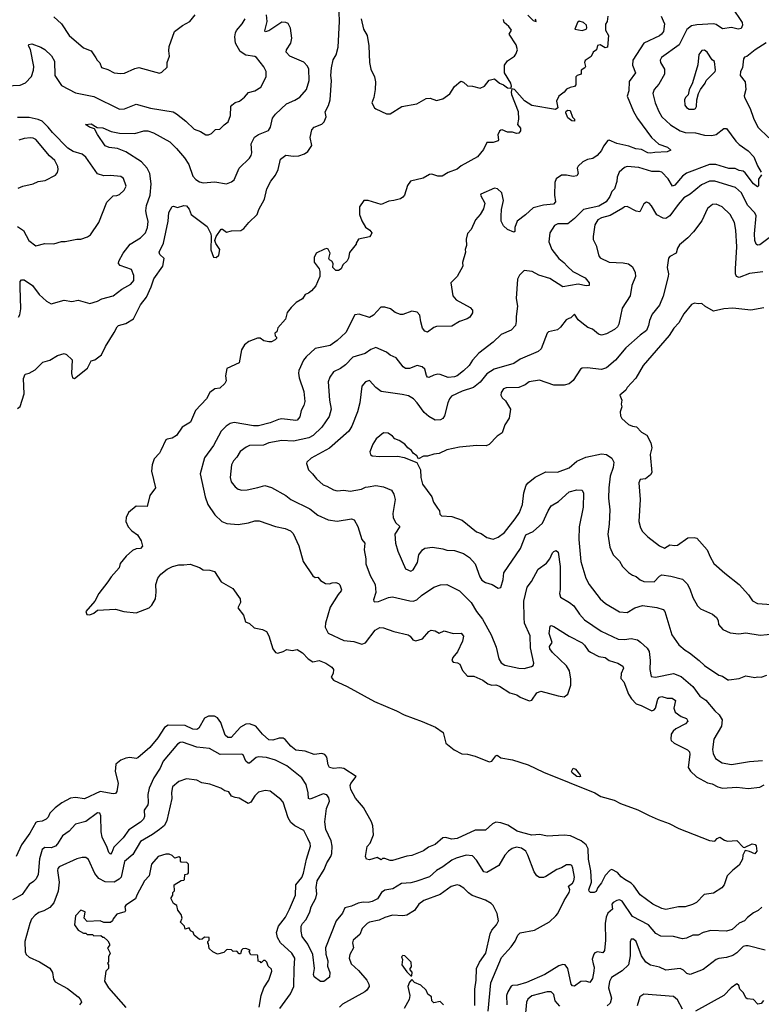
# Model space of a CAD drawing. Extents: x 1678431 to 1860718, y 384618 to 522882.
# Tile 406 of 473: x 1806421 to 1812176, y 457208 to 464848. Entities that reach past the tile are written whole.
import ezdxf

# ---------------------------------------------------------------- set-up
doc = ezdxf.new("R2010")
doc.units = 0

msp = doc.modelspace()

# ---------------------------------------------------------------- linework, layer by layer
at = {"layer": '0CON10XD'}
for points in [[(1806405, 461832.2), (1806425, 461846), (1806454.5, 461945), (1806450.5, 462065), (1806463.1, 462096.9), (1806495, 462105.7), (1806540, 462130), (1806600, 462190), (1806655, 462206), (1806715, 462242), (1806765, 462258.8), (1806785, 462251.2), (1806827.7, 462207.7), (1806821.7, 462101.7), (1806829.5, 462069.5), (1806845, 462063.8), (1806946.7, 462145), (1806975, 462201.2), (1807005, 462209.2), (1807055, 462247.5), (1807087.6, 462312.4), (1807155, 462420), (1807177.1, 462465), (1807188, 462475), (1807245, 462490), (1807305, 462526), (1807357.3, 462635), (1807404, 462695), (1807441.4, 462775), (1807461.7, 462838.3), (1807532.2, 462935), (1807542.9, 462995), (1807508, 463025), (1807504.3, 463045), (1807536.2, 463115), (1807573.3, 463285), (1807577.6, 463352.4), (1807602.9, 463397.1), (1807615, 463400), (1807645, 463390), (1807695, 463406.7), (1807715, 463402.5), (1807735, 463377.5), (1807752.5, 463335), (1807875, 463244.2), (1807902.9, 463185), (1807906, 463165), (1807903, 463063), (1807925.8, 463005.8), (1807945, 463001.4), (1807965, 463021.2), (1807974.3, 463065), (1807941.7, 463111.7), (1807936, 463135), (1807945.7, 463164.3), (1807985, 463223.3), (1807995, 463223.3), (1808025, 463200), (1808065, 463208.9), (1808136.9, 463213.1), (1808161.4, 463228.6), (1808199.2, 463275), (1808264, 463335), (1808277.1, 463375), (1808320, 463455), (1808339.2, 463535), (1808368.6, 463595), (1808405, 463642.5), (1808426.4, 463685), (1808445.6, 463765), (1808485, 463797.5), (1808545, 463790), (1808588, 463792), (1808631.7, 463808.3), (1808656, 463825), (1808687.1, 463872.9), (1808675.6, 463935), (1808687.6, 463992.4), (1808706.9, 464013.1), (1808765, 464037.1), (1808784.2, 464055), (1808799.2, 464095), (1808792.5, 464132.5), (1808817.6, 464182.4), (1808830.6, 464225), (1808839.4, 464375), (1808834.3, 464415), (1808841.8, 464475), (1808854.5, 464535.5), (1808876, 464575), (1808892.7, 464635), (1808903.8, 464835), (1808900, 464905)], [(1811947.8, 464945), (1812027.9, 464825), (1812030.8, 464805), (1812019.7, 464780.2), (1811995, 464773.4), (1811945, 464786.5), (1811875, 464777.2), (1811825, 464809.5), (1811805, 464815.5), (1811675, 464808.7), (1811635, 464799.1), (1811598.7, 464771.3), (1811538, 464652), (1811400.8, 464555), (1811391.4, 464535), (1811394.4, 464515), (1811424.4, 464465), (1811424.5, 464425), (1811381.3, 464348.7), (1811344.5, 464305), (1811334.5, 464275), (1811352.8, 464202.8), (1811380.3, 464135), (1811404.5, 464095), (1811472.4, 464032.4), (1811545, 463985.4), (1811585, 463971.5), (1811665, 463970.4), (1811735, 463951.4), (1811791.5, 463948.5), (1811825, 463958.2), (1811885, 464003.1), (1811905, 464002.5), (1811976.9, 463905), (1812005, 463878.5), (1812075, 463830.9), (1812118.1, 463785), (1812145.8, 463715), (1812175.8, 463665)], [(1806315, 464335.6), (1806425, 464340), (1806465, 464358.9), (1806513.6, 464406.4), (1806528.4, 464455), (1806530, 464485), (1806505.6, 464615.6), (1806490, 464645), (1806492.5, 464655), (1806515, 464660), (1806585, 464635.8), (1806616.4, 464616.4), (1806668.2, 464568.2), (1806690, 464525), (1806694.4, 464415), (1806746.6, 464336.6), (1806855, 464280.5), (1806995, 464251.5), (1807195, 464154.4), (1807235, 464155.7), (1807325, 464192.2), (1807435, 464160.9), (1807611.7, 464131.7), (1807638.3, 464118.3), (1807710.3, 464060.3), (1807775, 463998.8), (1807825, 463981.2), (1807865, 463953.8), (1807885, 463953.3), (1807910, 463965), (1807940, 463995), (1807975, 463997.5), (1808007.3, 464032.7), (1808038.8, 464055), (1808056.7, 464105), (1808060, 464175), (1808066.1, 464183.9), (1808092.5, 464205), (1808127.5, 464215), (1808165, 464246.7), (1808196, 464284), (1808245, 464296.2), (1808292.5, 464325), (1808333.3, 464405), (1808333.3, 464445), (1808315, 464483.3), (1808258.8, 464555), (1808245, 464562.5), (1808175, 464573.3), (1808131.5, 464601.5), (1808094.7, 464664.7), (1808090.4, 464715), (1808094.5, 464745), (1808104.5, 464765), (1808146.5, 464815), (1808170, 464855)], [(1810983.8, 464875), (1810978.8, 464835), (1810966.4, 464813.6), (1810966.2, 464766.2), (1810990, 464725), (1810983.3, 464635), (1810965, 464628.8), (1810925, 464653.3), (1810905, 464647.5), (1810897.5, 464615), (1810870, 464595), (1810855, 464562.5), (1810809.3, 464530.7), (1810803.3, 464515), (1810811.2, 464485), (1810805.9, 464474.1), (1810776.7, 464455), (1810778, 464425), (1810746, 464414), (1810736.7, 464405), (1810737, 464343), (1810725, 464330), (1810691.7, 464321.7), (1810665, 464308.8), (1810645.7, 464284.3), (1810605.7, 464254.3), (1810586, 464215), (1810597, 464163), (1810578, 464152), (1810395, 464182), (1810339.1, 464219.1), (1810261.1, 464305), (1810239.3, 464310.7), (1810234, 464286), (1810237.4, 464267.4), (1810288, 464135), (1810291.2, 464075), (1810283.3, 464035), (1810306.2, 464005), (1810306.2, 463985), (1810295, 463967.5), (1810275, 463963.8), (1810245, 463974), (1810205, 463976), (1810165, 463993.3), (1810155, 463990), (1810145, 463982.5), (1810132, 463955), (1810137.5, 463915), (1810133.3, 463906.7), (1810095, 463896.2), (1810045, 463896.2), (1810019.7, 463840.3), (1809972.5, 463785), (1809846.9, 463713.1), (1809815, 463688.5), (1809746.8, 463663.2), (1809698.8, 463635), (1809665, 463634.5), (1809619.5, 463650.5), (1809602.1, 463647.9), (1809552.2, 463617.8), (1809454.2, 463595), (1809429.3, 463560.7), (1809406, 463485), (1809395, 463470), (1809375, 463458.8), (1809325, 463443.8), (1809285, 463440.8), (1809225, 463413.3), (1809123.9, 463446.1), (1809092.5, 463445), (1809056.7, 463395), (1809058, 463335), (1809076.1, 463286.1), (1809105, 463237.5), (1809137.5, 463215), (1809152.5, 463195), (1809146.7, 463175), (1809135, 463163.3), (1809050, 463145), (1809032.5, 463115), (1809032.5, 463105), (1808979.3, 463040.7), (1808972.3, 462997.7), (1808962.3, 462977.7), (1808927.5, 462945), (1808915.9, 462914.1), (1808895, 462902.5), (1808875, 462902.5), (1808850, 462925), (1808852.5, 462955), (1808843.3, 462973.3), (1808824.1, 462984.1), (1808820, 462995), (1808830, 463035), (1808815, 463067.5), (1808805, 463073.3), (1808785, 463068), (1808720.8, 463035), (1808706.8, 463003.2), (1808706.8, 462966.8), (1808743.8, 462915), (1808750, 462895), (1808750.8, 462855), (1808732, 462815), (1808718.1, 462781.9), (1808686.2, 462745), (1808662.5, 462725), (1808635, 462716.7), (1808615, 462681.2), (1808567.6, 462652.4), (1808526.7, 462615), (1808496.7, 462575), (1808482.5, 462525), (1808423, 462457), (1808417.5, 462425), (1808400, 462415), (1808402.5, 462395), (1808412.5, 462385), (1808412.5, 462375), (1808403.3, 462365), (1808375, 462347.5), (1808355, 462347.5), (1808315, 462356.7), (1808287, 462377), (1808265, 462376.7), (1808200.3, 462349.7), (1808165, 462324), (1808142.9, 462285), (1808123.3, 462185), (1808029.3, 462140.7), (1808018.8, 462085), (1808023.3, 462045), (1808013.3, 462025), (1807975, 461987.5), (1807935, 461982.5), (1807896.7, 461955), (1807870, 461905), (1807785, 461815.8), (1807745.8, 461724.2), (1807681.9, 461685), (1807638.7, 461621.3), (1807605, 461600.6), (1807565, 461593.8), (1807555, 461586.7), (1807516, 461505), (1807505.6, 461484.4), (1807465, 461440), (1807449.2, 461395), (1807444.1, 461344.1), (1807476, 461215), (1807430, 461155), (1807410, 461070), (1807325, 461073.8), (1807265.8, 461024.2), (1807247.5, 460985), (1807245.8, 460955), (1807263.6, 460913.6), (1807291.4, 460881.4), (1807335, 460850), (1807362.5, 460805), (1807375, 460762.5), (1807357.5, 460745), (1807325, 460743.3), (1807295, 460728.8), (1807246.7, 460685), (1807201.4, 460628.6), (1807193.8, 460595), (1807130, 460525), (1807106, 460485), (1807035, 460396.7), (1807003.8, 460335), (1806933.3, 460255), (1806941.7, 460231.7), (1806965, 460230), (1806995, 460242.5), (1807025, 460266.7), (1807164.2, 460274.2), (1807230, 460255), (1807325, 460246.7), (1807425, 460283.8), (1807445.8, 460304.2), (1807473.8, 460355), (1807481.2, 460405), (1807476.2, 460465), (1807494, 460515), (1807516.2, 460545), (1807565, 460583.8), (1807607.5, 460605), (1807655, 460618.6), (1807695, 460616.9), (1807745, 460624.2), (1807815, 460598), (1807845, 460580), (1807895.8, 460575.8), (1807932.5, 460565), (1807985, 460486.7), (1808073.9, 460433.9), (1808131.2, 460355), (1808133.8, 460325), (1808113.6, 460283.6), (1808157, 460227), (1808172.5, 460175), (1808205, 460162.5), (1808239.3, 460129.3), (1808305, 460116.2), (1808335, 460100), (1808355, 460067.5), (1808385.8, 459965), (1808405, 459938), (1808425, 459932), (1808465.6, 459944.4), (1808495, 459960.8), (1808535, 459952.5), (1808575, 459960.8), (1808616, 459935), (1808659.7, 459889.7), (1808695, 459866), (1808745, 459875.7), (1808796, 459855), (1808843.5, 459823.5), (1808855.3, 459805.3), (1808854.7, 459775), (1808837.5, 459745), (1808855, 459722.4), (1808963.1, 459673.1), (1809175, 459557.9), (1809346, 459486), (1809403.5, 459453.5), (1809545, 459402.9), (1809648.2, 459358.2), (1809706.7, 459316.7), (1809727.1, 459235), (1809791.9, 459181.9), (1809851.9, 459151.9), (1809895, 459148.5), (1809955, 459133.6), (1810065, 459090.2), (1810083.8, 459095), (1810115, 459136), (1810125, 459140), (1810155, 459120), (1810245, 459103.5), (1810366, 459066), (1810485, 459010), (1810885, 458849.6), (1810931.3, 458821.3), (1811035, 458792.2), (1811082, 458765), (1811216.6, 458716.6), (1811305, 458673.9), (1811375, 458641), (1811460.9, 458610.9), (1811535, 458572.6), (1811775, 458478.9), (1811816.1, 458473.9), (1811833.3, 458495), (1811855, 458503.8), (1811890.5, 458480.5), (1811914.2, 458474.2), (1811985, 458478), (1812035, 458428.2), (1812045, 458425.5), (1812105, 458453.7), (1812126.9, 458446.9), (1812136.8, 458436.8), (1812141.2, 458395), (1812125, 458376.2), (1812085, 458394), (1812049.4, 458400.6), (1812032, 458365), (1812029.4, 458335), (1812005, 458286.2), (1811955, 458248.6), (1811911.4, 458205), (1811887.5, 458135), (1811869.4, 458110.6), (1811805, 458071.1), (1811731.3, 458058.7), (1811673.4, 457996.6), (1811641.2, 457981.2), (1811584.2, 457964.2), (1811533.9, 457963.9), (1811435, 457944.3), (1811405, 457951.4), (1811335, 457985.5), (1811235, 458057.5), (1811186.8, 458126.8), (1811165, 458148.5), (1811116.4, 458176.4), (1811087.6, 458197.6), (1811059.3, 458229.3), (1811015.8, 458254.2), (1811002, 458248), (1810963.9, 458206.1), (1810935, 458150), (1810907.5, 458115), (1810895, 458083.8), (1810880, 458075), (1810851.2, 458075), (1810840, 458085), (1810838.6, 458095), (1810857.1, 458155), (1810853.8, 458243.8), (1810835.4, 458335), (1810831.8, 458415), (1810817.1, 458445), (1810777.2, 458477.2), (1810695, 458515.3), (1810645, 458520.9), (1810515, 458513.6), (1810456, 458526), (1810395, 458521.1), (1810325, 458537.2), (1810282.5, 458552.5), (1810208.2, 458598.2), (1810154.3, 458615.7), (1810115, 458620.6), (1810091.1, 458608.9), (1810035, 458559.4), (1809955, 458558.9), (1809816.6, 458493.4), (1809775, 458489.5), (1809725, 458501.9), (1809705, 458500), (1809645, 458448.9), (1809594, 458426), (1809555, 458399.4), (1809465, 458361.4), (1809425, 458357.1), (1809315, 458322.5), (1809295, 458322.5), (1809255, 458340), (1809235, 458340), (1809225, 458330), (1809195, 458346.7), (1809135, 458328), (1809113.3, 458335), (1809104.2, 458355.8), (1809118.3, 458431.7), (1809140.6, 458459.4), (1809166.6, 458523.4), (1809162.1, 458592.1), (1809150, 458625), (1809089.1, 458735), (1809027.8, 458807.8), (1808989.4, 458875), (1808984.3, 458905), (1808989.4, 458920.6), (1809032.5, 458975), (1808937.2, 459037.2), (1808905, 459041.9), (1808855, 459037.9), (1808825.4, 459045.4), (1808815.5, 459065), (1808804.3, 459125), (1808790, 459145), (1808765, 459153.3), (1808705, 459145.8), (1808635, 459171.4), (1808565, 459179.4), (1808525, 459210.6), (1808481.9, 459261.9), (1808465, 459272.5), (1808435, 459273.6), (1808385, 459257.5), (1808355, 459260.5), (1808304.4, 459305), (1808254.2, 459365), (1808205, 459384.6), (1808175, 459382.2), (1808135, 459357.1), (1808062.7, 459277.3), (1808035, 459277.5), (1808014.4, 459295), (1807980.5, 459395), (1807955, 459429.5), (1807933.8, 459443.8), (1807885, 459443.8), (1807855, 459427.5), (1807810.1, 459349.9), (1807795, 459339.2), (1807765, 459341.8), (1807705, 459371.2), (1807574.2, 459375), (1807544.6, 459355), (1807493.7, 459276.3), (1807429.6, 459200.4), (1807338.9, 459121.1), (1807325, 459114.3), (1807275, 459122.5), (1807245, 459116.7), (1807205, 459102.5), (1807167.7, 459072.3), (1807161.4, 459015), (1807185.8, 458925), (1807175, 458860), (1807165, 458843.3), (1807145, 458841.2), (1807045, 458859.5), (1806925, 458802.9), (1806855, 458812.8), (1806813.9, 458806.1), (1806747.6, 458772.4), (1806697.3, 458732.7), (1806655, 458690), (1806640.7, 458659.3), (1806626.1, 458643.9), (1806595, 458628.5), (1806555.6, 458624.4), (1806545, 458618), (1806500, 458535), (1806435.4, 458445), (1806393.3, 458355)], [(1806425, 462772.5), (1806425, 462816.7), (1806435, 462829.2), (1806455, 462829.2), (1806519.2, 462785), (1806570.8, 462715), (1806630, 462665), (1806665, 462644.2), (1806765, 462670.8), (1806825, 462662), (1806875, 462671.2), (1806965, 462646.7), (1807025, 462662.5), (1807057.7, 462682.3), (1807145.6, 462704.4), (1807214.3, 462755.7), (1807283.8, 462795), (1807307.5, 462825), (1807306.1, 462863.9), (1807289.1, 462909.1), (1807201.7, 462941.7), (1807188, 462955), (1807189.2, 462975), (1807224.6, 463035.4), (1807279.4, 463105), (1807358.6, 463155), (1807396.9, 463195), (1807412.7, 463235), (1807418, 463282), (1807405, 463336.7), (1807400.8, 463365), (1807405.4, 463405), (1807432.7, 463487.3), (1807442, 463575), (1807429.6, 463655), (1807411.2, 463695), (1807365, 463745.3), (1807245, 463821.8), (1807179.2, 463849.2), (1807115, 463856.9), (1807085, 463869.4), (1807025, 463956.2), (1807001.7, 464001.7), (1806962.5, 464015), (1806932.5, 464035), (1806975, 464038.6), (1807022, 464012), (1807065, 464008.6), (1807130.7, 463980.7), (1807195, 463967.9), (1807315, 463965.4), (1807385, 463984.4), (1807415.7, 463984.3), (1807458.9, 463968.9), (1807585, 463899.1), (1807638.9, 463848.9), (1807700, 463775), (1807732.9, 463725), (1807765.7, 463635), (1807787.8, 463607.8), (1807815, 463588.9), (1807845, 463582.5), (1807935, 463589.5), (1808025.5, 463574.5), (1808065, 463590.6), (1808085, 463606), (1808125, 463695.6), (1808205, 463773.5), (1808217, 463793), (1808221.5, 463815), (1808218.4, 463885), (1808243.1, 463936.9), (1808275, 463958.2), (1808350.7, 463989.3), (1808367.1, 464015), (1808383.1, 464085), (1808404.7, 464115.3), (1808491.4, 464195), (1808555, 464222.7), (1808595, 464247.5), (1808647.5, 464305), (1808667.9, 464375), (1808663.6, 464465), (1808655, 464487.1), (1808625, 464517.8), (1808517.1, 464565), (1808487.8, 464595), (1808491.4, 464615), (1808524.6, 464665.4), (1808532.5, 464705), (1808523, 464783), (1808505, 464817.5), (1808485, 464826.9), (1808455, 464828.5), (1808355, 464761.5), (1808325, 464754.2), (1808322.1, 464762.1), (1808342.5, 464835), (1808336.9, 464885)], [(1806685, 464868.9), (1806744.4, 464815), (1806805.8, 464725), (1806915, 464630.8), (1806975, 464605.8), (1807013, 464553), (1807022.7, 464532.7), (1807043.6, 464513.6), (1807056.4, 464476.4), (1807105, 464462.5), (1807153.6, 464436.4), (1807205, 464429.2), (1807235, 464432.5), (1807315, 464468.8), (1807345, 464476), (1807505, 464433.8), (1807525, 464440), (1807565, 464480), (1807566.2, 464515), (1807583.8, 464565), (1807577.5, 464605), (1807580.7, 464639.3), (1807622.5, 464755), (1807685, 464803.3), (1807740, 464835), (1807783.3, 464885)], [(1811397.5, 464875), (1811415, 464840), (1811423.3, 464815), (1811417.1, 464755), (1811402.5, 464735), (1811385, 464723.5), (1811264.3, 464665), (1811179.5, 464535), (1811175.6, 464495), (1811198.6, 464435), (1811150.7, 464369.3), (1811146.8, 464296.8), (1811135.6, 464255), (1811185, 464136.2), (1811215, 464080), (1811324.7, 463934.7), (1811381.8, 463881.8), (1811448.1, 463858.1), (1811473.3, 463835), (1811445, 463822.5), (1811348.3, 463818.3), (1811315, 463811.2), (1811295, 463814.6), (1811245, 463839.6), (1811202.5, 463845), (1811147.2, 463867.2), (1811055, 463886.5), (1810995, 463914), (1810985, 463910), (1810952.4, 463867.6), (1810936.6, 463833.4), (1810902, 463795), (1810868.6, 463771.4), (1810827.6, 463762.4), (1810790, 463745), (1810755, 463711.2), (1810748, 463695), (1810755.9, 463654.1), (1810745, 463636.7), (1810715, 463631.9), (1810665, 463642.2), (1810625, 463641.4), (1810585, 463613.8), (1810572.5, 463585), (1810570.6, 463485), (1810577.5, 463435), (1810562.9, 463417.1), (1810485, 463409.1), (1810405, 463388.9), (1810345, 463332.9), (1810280.8, 463285), (1810264.2, 463235), (1810262.5, 463205), (1810255, 463200), (1810205, 463220), (1810175, 463247.5), (1810157.8, 463285), (1810156.4, 463323.6), (1810160, 463375), (1810175.6, 463445), (1810163.3, 463505), (1810127.5, 463535), (1810105, 463540), (1810000, 463495), (1809996.7, 463485), (1810030, 463425), (1810020.9, 463379.1), (1809994.3, 463335.7), (1809958.8, 463295), (1809925, 463220), (1809895, 463190), (1809886.7, 463145), (1809887.5, 463095), (1809877.5, 463065), (1809880, 463045), (1809856.7, 462965), (1809860, 462935), (1809816.7, 462855), (1809767.5, 462805), (1809783.3, 462705), (1809806.7, 462675), (1809915.8, 462615.8), (1809933.8, 462595), (1809935, 462572.5), (1809915, 462540), (1809893.9, 462526.1), (1809835, 462506), (1809775, 462470), (1809655, 462466), (1809635, 462458.8), (1809585, 462424), (1809565, 462432), (1809547.5, 462455), (1809534.3, 462504.3), (1809525.8, 462555), (1809505, 462578.8), (1809465, 462586.2), (1809395, 462561.2), (1809375, 462561.2), (1809335.8, 462575.8), (1809297.5, 462605), (1809255, 462616), (1809223.9, 462616.1), (1809165.9, 462554.1), (1809135, 462536.2), (1809055, 462562), (1809022.7, 462557.3), (1808950.5, 462419.5), (1808885, 462358.8), (1808830.9, 462319.1), (1808715, 462295.7), (1808645, 462232.5), (1808624.4, 462205), (1808587.5, 462125), (1808584.4, 462105.6), (1808588.7, 462068.7), (1808626.8, 461963.2), (1808632.5, 461885), (1808625.8, 461855), (1808605.8, 461815), (1808596, 461765), (1808575, 461741.2), (1808565, 461738), (1808455, 461750.6), (1808430, 461745), (1808365, 461718.5), (1808275, 461697.5), (1808235, 461695.5), (1808085, 461721.1), (1808055, 461715.6), (1808023.8, 461695), (1807985, 461654), (1807925.7, 461545), (1807855, 461448.8), (1807822.5, 461325), (1807861.1, 461145), (1807880.6, 461085), (1807934.6, 461004.6), (1807988.8, 460955), (1808028.3, 460938.3), (1808115, 460930.8), (1808196.8, 460943.2), (1808245, 460960), (1808278.3, 460958.3), (1808405.5, 460915.5), (1808479.7, 460899.7), (1808521.2, 460881.2), (1808542.3, 460862.3), (1808586.2, 460765), (1808620, 460645), (1808695, 460533.3), (1808715, 460520), (1808735, 460523.3), (1808756.1, 460496.1), (1808795, 460473.8), (1808825, 460470), (1808845, 460478.8), (1808875, 460480), (1808894.1, 460474.1), (1808905, 460462.5), (1808918.8, 460425), (1808916.2, 460415), (1808892.1, 460387.9), (1808829.8, 460290.2), (1808794.4, 460165), (1808791.1, 460135), (1808815, 460087.5), (1808935, 460030), (1809013.9, 460023.9), (1809075, 460003.2), (1809105, 460011.8), (1809180.3, 460109.7), (1809215, 460131.6), (1809245, 460128.4), (1809325, 460100.8), (1809436.4, 460073.6)], [(1809071.2, 464855), (1809088.6, 464775), (1809117.5, 464725), (1809130.8, 464645), (1809136.4, 464515), (1809146.4, 464465), (1809173.6, 464405), (1809181.5, 464365), (1809180, 464305), (1809170, 464245), (1809152.7, 464202.7), (1809174.3, 464164.3), (1809185, 464156.2), (1809268.6, 464118.6), (1809295, 464118.1), (1809385.9, 464174.1), (1809502.5, 464195), (1809575, 464236.7), (1809605, 464238), (1809655, 464221.2), (1809705, 464232.5), (1809757.6, 464272.4), (1809795, 464330), (1809845, 464370), (1809865, 464363.3), (1809895, 464333.8), (1809935, 464331.9), (1809995, 464316.9), (1810028.8, 464331.2), (1810065, 464378), (1810105, 464389.2), (1810145, 464355.8), (1810175, 464343.1), (1810205, 464319.5), (1810232.3, 464317.7), (1810237.5, 464332.5), (1810233.1, 464355), (1810183.5, 464435), (1810184.2, 464495), (1810205, 464528), (1810261.2, 464565), (1810270.3, 464579.7), (1810283.8, 464615), (1810273.9, 464653.9), (1810220, 464735), (1810236.4, 464766.4), (1810217.5, 464795), (1810180, 464825), (1810175, 464850)], [(1810365, 464882.5), (1810405, 464842.5), (1810430, 464835), (1810422.5, 464852.5)], [(1810785, 464763.3), (1810816.4, 464773.6), (1810822.5, 464785), (1810820, 464805), (1810796.1, 464826.1), (1810763, 464837), (1810750, 464825), (1810730, 464775), (1810785, 464763.3)], [(1811655, 464153.3), (1811665, 464157.5), (1811673.3, 464175), (1811676.2, 464225), (1811688.8, 464275), (1811703.3, 464305), (1811740, 464355), (1811746.7, 464375), (1811817.5, 464445), (1811820, 464455), (1811813.6, 464523.6), (1811795, 464537.5), (1811755.7, 464595.7), (1811735, 464611.2), (1811715, 464608.8), (1811691.3, 464578.7), (1811682.7, 464497.3), (1811642.3, 464357.7), (1811615, 464302.5), (1811608, 464265), (1811588.8, 464245), (1811580, 464225), (1811582.5, 464185), (1811595, 464166.2), (1811615, 464154.2), (1811655, 464153.3)], [(1812212.3, 464667.7), (1812127.5, 464615), (1812063, 464563), (1812045, 464557.5), (1812036.7, 464545), (1812030, 464475), (1812013.6, 464446.4), (1812012.5, 464415), (1812050, 464365), (1812056.2, 464305), (1812043.9, 464256.1), (1812046.2, 464245), (1812089.4, 464159.4), (1812114.6, 464084.6), (1812148.9, 464015), (1812235, 463931.4)], [(1810725, 464060), (1810705, 464063.3), (1810675, 464087.5), (1810660, 464125), (1810660.7, 464139.3), (1810675, 464146.7), (1810693, 464143), (1810711.2, 464091.2), (1810726.7, 464075), (1810725, 464060)], [(1806405, 463242.2), (1806451.7, 463211.7), (1806490.8, 463135), (1806545, 463092), (1806615, 463110), (1806685, 463108.8), (1806745, 463127.1), (1806775, 463126), (1806864.4, 463145.6), (1806895.9, 463144.1), (1806947.3, 463162.7), (1806970.5, 463179.5), (1807033.8, 463275), (1807097, 463433), (1807145, 463480), (1807175, 463482.5), (1807195, 463492.5), (1807232.5, 463525), (1807246.2, 463555), (1807226.7, 463615), (1807205, 463632), (1807125, 463638.6), (1807073.9, 463636.1), (1807025, 463652.9), (1806935, 463782.2), (1806905, 463803.5), (1806835.3, 463825.3), (1806795, 463850), (1806675, 463973.5), (1806643.1, 464015), (1806595, 464060.8), (1806565, 464074.6), (1806495, 464088), (1806405, 464088.9)], [(1806409.5, 463540.5), (1806445, 463556.2), (1806525.8, 463574.2), (1806565, 463593.3), (1806619.5, 463600.5), (1806699.5, 463640.5), (1806715, 463662.5), (1806720, 463685), (1806717.6, 463707.6), (1806694.2, 463755), (1806652.3, 463792.3), (1806545, 463917.1), (1806525, 463928.9), (1806505, 463931.9), (1806455, 463925.4), (1806415, 463912.7)], [(1812176.2, 463645), (1812155, 463610), (1812155, 463560), (1812145, 463551.2), (1812115, 463574.3), (1812051.7, 463658.3), (1812035, 463673.3), (1812005, 463677.5), (1811973, 463693), (1811925, 463692.2), (1811823.1, 463723.1), (1811775, 463724.2), (1811595, 463656.7), (1811565, 463633.8), (1811505, 463563.1), (1811486, 463556), (1811453.3, 463613.3), (1811405, 463665.4), (1811385, 463671.2), (1811325, 463669), (1811225, 463702), (1811135, 463708.7), (1811115, 463700), (1811073.3, 463665), (1811057.8, 463625), (1811055, 463592.5), (1811037.1, 463535), (1811015.4, 463514.6), (1810999.2, 463475), (1810972.2, 463435), (1810915, 463401.3), (1810795, 463374.7), (1810726.9, 463305), (1810675.3, 463264.7), (1810597.4, 463262.6), (1810569.7, 463250.3), (1810535.5, 463194.5), (1810525.8, 463124.2), (1810550, 463065), (1810604.7, 462994.8), (1810644.2, 462965), (1810671.7, 462931.7), (1810714.4, 462895), (1810809.5, 462845), (1810839.4, 462805), (1810838.8, 462785), (1810817.1, 462782.9), (1810755, 462795.3), (1810635, 462774.2), (1810535, 462840.9), (1810450, 462865), (1810397.5, 462895), (1810335, 462901.2), (1810298.8, 462865), (1810284.3, 462835.7), (1810273.1, 462685), (1810283.3, 462625), (1810272.5, 462545), (1810274.4, 462505), (1810268.6, 462475), (1810235, 462437.5), (1810156.2, 462405), (1810095, 462345.5), (1809985, 462261.1), (1809934.5, 462205), (1809908.2, 462165), (1809865, 462123.5), (1809815.7, 462085), (1809795, 462076.4), (1809745, 462070.9), (1809685, 462095.5), (1809665, 462096.4), (1809635, 462090.5), (1809595, 462071.9), (1809585, 462074), (1809576.6, 462086.6), (1809565.5, 462135.5), (1809544.4, 462154.4), (1809505, 462164.3), (1809445, 462141.9), (1809415, 462141.1), (1809396.9, 462155), (1809343.5, 462223.5), (1809295, 462245.8), (1809268.1, 462268.1), (1809185, 462304.5), (1809145, 462288.9), (1809101.9, 462258.1), (1809005, 462230), (1808949.8, 462170.2), (1808910.7, 462140.7), (1808855.5, 462114.5), (1808827.5, 462075), (1808815, 462037.5), (1808825.6, 461895), (1808838.6, 461825), (1808822.2, 461767.8), (1808764.4, 461685), (1808698.1, 461621.9), (1808665, 461603.4), (1808545, 461576.8), (1808455, 461583.8), (1808355, 461563.6), (1808313.2, 461546.8), (1808205, 461544.5), (1808178.2, 461531.8), (1808132.7, 461497.3), (1808106.9, 461453.1), (1808080.8, 461425), (1808065.6, 461394.4), (1808054.3, 461295), (1808063, 461263), (1808092.4, 461222.4), (1808115, 461205.7), (1808145, 461196.9), (1808185, 461198.9), (1808269.2, 461219.2)], [(1812246.6, 463163.4), (1812165, 463100), (1812145, 463097.5), (1812136, 463105), (1812126.4, 463135), (1812123.3, 463185), (1812135.2, 463325.2), (1812125, 463348.2), (1812067.5, 463407.5), (1812022.9, 463505), (1811975, 463546.9), (1811815, 463595.4), (1811775, 463594.6), (1811712.9, 463567.1), (1811624.4, 463495), (1811575.3, 463464.7), (1811530.4, 463415), (1811465, 463325.6), (1811435, 463304.3), (1811415, 463307.1), (1811365, 463334.4), (1811324.5, 463404.5), (1811305, 463423.8), (1811285, 463431.2), (1811265, 463420), (1811234.2, 463355.8), (1811205, 463361.6), (1811135, 463399.1), (1811115, 463395.6), (1811102, 463385), (1811002.2, 463327.8), (1810935, 463310.7), (1810906.9, 463295), (1810883.3, 463255), (1810870, 463165), (1810871.2, 463141.2), (1810894, 463095), (1810914, 463015), (1810925, 463001.2), (1810995, 462965.8), (1811105, 462961.4), (1811144.4, 462954.4), (1811175, 462930), (1811197.5, 462885), (1811198.6, 462855), (1811170.6, 462785), (1811157.5, 462705), (1811095, 462608.8), (1811071.1, 462485), (1811058.9, 462465), (1811035.6, 462445), (1810975, 462410.8), (1810935, 462400.5), (1810913.3, 462406.7), (1810866.7, 462446.7), (1810830.7, 462460.7), (1810783.8, 462495), (1810755, 462520), (1810725, 462562.5), (1810697.5, 462535), (1810681.7, 462528.3), (1810662.3, 462517.7), (1810618.3, 462461.7), (1810595, 462441.2), (1810525, 462426.2), (1810515, 462416.7), (1810467.1, 462295), (1810445, 462274.3), (1810305.4, 462214.6), (1810255, 462180.5), (1810102.9, 462137.1), (1810045, 462101.1), (1809993.1, 462035), (1809941.9, 461995), (1809854.7, 461965.3), (1809773, 461927), (1809755.6, 461905), (1809743.1, 461875), (1809717.5, 461775), (1809705, 461753.8), (1809687.6, 461742.4), (1809645, 461741.5), (1809595, 461770), (1809560.4, 461800.4), (1809505.9, 461875.9), (1809477.1, 461905), (1809438, 461928), (1809389.4, 461939.4), (1809225, 461961.9), (1809185, 461993.8), (1809135, 462048.8), (1809103.2, 462036.8), (1809075.8, 462004.2), (1809060.6, 461875), (1809042.5, 461805), (1808998.9, 461695), (1808974.1, 461655.9), (1808826.2, 461523.8), (1808683.8, 461446.2), (1808648.8, 461415), (1808646.7, 461405), (1808661.4, 461355), (1808694, 461325), (1808724, 461285), (1808775, 461238.6), (1808805, 461229.4), (1808855, 461198.9), (1808885, 461191.2), (1808935, 461196.4), (1808985, 461189.6), (1809073.3, 461205), (1809105, 461220.9), (1809126.1, 461223.9), (1809185, 461234.4), (1809245, 461223.1), (1809306.1, 461196.1), (1809325.4, 461165.4), (1809335.6, 461125), (1809316.9, 461015), (1809319.2, 460985), (1809337, 460947), (1809371.9, 460915), (1809331.9, 460855), (1809337.1, 460785), (1809355, 460723.3), (1809415.7, 460585.7), (1809455, 460568), (1809475, 460578.8), (1809507.1, 460635), (1809518, 460695), (1809546.6, 460733.4), (1809565, 460747.5), (1809625, 460754.4), (1809705, 460743.1), (1809735, 460732.9), (1809795, 460730), (1809865, 460705.7), (1809910.8, 460675), (1809954.4, 460625), (1809991.5, 460525), (1810008, 460498), (1810035, 460480.8), (1810086.7, 460465), (1810135, 460436.2), (1810155, 460442.5), (1810172.2, 460505), (1810177.5, 460555), (1810306.2, 460743.8), (1810348.7, 460851.3), (1810405, 460875.7), (1810477.7, 460942.3), (1810521.9, 461038.1), (1810545.6, 461075), (1810600.9, 461109.1), (1810685, 461183.1), (1810745, 461200.8), (1810785, 461196.2), (1810795.6, 461175), (1810793.6, 461065), (1810763.4, 460913.4), (1810760, 460815), (1810775.6, 460645), (1810814.5, 460514.5), (1810840, 460465), (1810925, 460352.9), (1810967.9, 460317.9), (1811075, 460254.4), (1811135, 460247.8), (1811195, 460284.4), (1811255, 460302.2), (1811365, 460288), (1811415, 460271.2), (1811428, 460255), (1811482.2, 460075), (1811535, 459998), (1811583.8, 459955), (1811619.2, 459935), (1811694.2, 459875), (1811735, 459835.7), (1811845, 459762), (1811874, 459754), (1811915, 459726.7), (1811925, 459726.2), (1812003, 459737), (1812055, 459756.7), (1812125, 459743.3), (1812145, 459750), (1812175, 459747.5), (1812218.6, 459761.4)], [(1812188.3, 462891.7), (1812085, 462877.5), (1812005, 462848.6), (1811984, 462855), (1811976.7, 462875), (1811976.2, 462915), (1811985.4, 463085), (1811977.5, 463215), (1811966.7, 463275), (1811934.3, 463335), (1811870.8, 463395), (1811825, 463415.5), (1811797.5, 463415), (1811758.3, 463381.7), (1811713.2, 463286.8), (1811649.3, 463200.7), (1811605.5, 463154.5), (1811539.7, 463100.3), (1811524.2, 463075), (1811514, 463036), (1811465, 463010), (1811455, 462997.5), (1811444.4, 462925), (1811455.6, 462875.6), (1811453.1, 462855), (1811415, 462702.5), (1811386.4, 462633.6), (1811327.6, 462562.4), (1811307.1, 462515), (1811301.4, 462475), (1811285, 462436), (1811235, 462399.4), (1811125, 462301.9), (1811043.1, 462205), (1810974.7, 462145.3), (1810935, 462132.3), (1810825, 462145.6), (1810785.8, 462144.2), (1810774, 462135), (1810715, 462047.1), (1810685, 462023.3), (1810645, 462012.7), (1810565, 462012.5), (1810455, 462050.6), (1810375, 462036.9), (1810343.8, 462015), (1810295.5, 461994.5), (1810195, 461990.8), (1810175, 461983.8), (1810156.2, 461955), (1810153.8, 461935), (1810165, 461912.5), (1810190.7, 461890.7), (1810230, 461825), (1810218.8, 461755), (1810186.4, 461703.6), (1810165, 461642.5), (1810125, 461617.5), (1810065, 461552.5), (1810039.5, 461540.5), (1809965, 461543.8), (1809835, 461532), (1809735, 461509.2), (1809675, 461482.9), (1809635, 461477.5), (1809585, 461461.2), (1809555, 461460), (1809515, 461440), (1809503, 461463), (1809473.6, 461483.6), (1809462.5, 461505), (1809432.5, 461525), (1809410, 461555), (1809365, 461583.3), (1809332.5, 461595), (1809315, 461616.7), (1809279.5, 461639.5), (1809245, 461641.2), (1809186.2, 461595), (1809161.2, 461555), (1809136.7, 461495), (1809143.3, 461475), (1809155, 461463.3), (1809215, 461458), (1809355, 461461.2), (1809405, 461450), (1809503, 461413), (1809530, 461355), (1809534.2, 461295), (1809547.5, 461245), (1809620, 461145), (1809632.9, 461105), (1809662.5, 461057.5), (1809677.9, 461037.9), (1809681.9, 461011.9), (1809695, 460999.2), (1809775, 460992.2), (1809853.6, 460963.6), (1809966.2, 460875), (1810001.1, 460861.1), (1810045, 460830.8), (1810095, 460818), (1810135, 460832), (1810182, 460868), (1810266.9, 460975), (1810300, 461025), (1810323.3, 461085), (1810332.2, 461177.8), (1810350.8, 461235), (1810366.2, 461255), (1810421.3, 461298.7), (1810505, 461338.6), (1810595, 461337.5), (1810685, 461371.5), (1810745, 461421.9), (1810815, 461453.3), (1810935, 461480), (1810975, 461473.1), (1811015.7, 461445), (1811030.6, 461415), (1811026.3, 461373.7), (1811003.6, 461305), (1810992.5, 461215), (1810990.9, 461135), (1810999.5, 461045), (1810995.5, 460934.5), (1810984.5, 460855), (1811000, 460755), (1811027.5, 460695), (1811075, 460646.2), (1811098, 460605), (1811145, 460558.8), (1811177.3, 460537.3), (1811205, 460528), (1811235, 460502.5), (1811265, 460487.8), (1811345, 460485.6), (1811385, 460530.6), (1811405, 460539.3), (1811475, 460530), (1811565, 460506.4), (1811599.3, 460469.3), (1811622.2, 460432.2), (1811643.8, 460363.8), (1811679.7, 460299.7), (1811705, 460275.8), (1811797.5, 460235), (1811829.2, 460209.2), (1811840, 460185), (1811843.3, 460155), (1811877, 460117), (1811935, 460090.8), (1812002.1, 460082.1), (1812055, 460089.4), (1812166.8, 460073.2), (1812275, 460083.5)], [(1806410.9, 462539.1), (1806421.7, 462558.3), (1806428.9, 462605), (1806425, 462772.5)], [(1812195, 462612.9), (1812095, 462593.1), (1811955, 462608.6), (1811885, 462603.8), (1811805, 462586.2), (1811737.5, 462625), (1811715, 462646.2), (1811685, 462642.5), (1811657, 462647), (1811635, 462637.5), (1811575.8, 462565), (1811535.3, 462494.7), (1811498.1, 462455), (1811461.7, 462398.3), (1811259.2, 462165), (1811202.4, 462067.6), (1811134, 461995), (1811125, 461972.5), (1811077.5, 461935), (1811093.3, 461895), (1811087.5, 461865), (1811093.3, 461845), (1811080, 461805), (1811082.5, 461775), (1811093.6, 461753.6), (1811146.1, 461706.1), (1811176.7, 461693.3), (1811208.3, 461688.3), (1811247, 461647), (1811287.5, 461625), (1811318.8, 461565), (1811326.2, 461525), (1811312.5, 461475), (1811325.8, 461334.2), (1811315, 461316.7), (1811277.5, 461285), (1811235, 461278.8), (1811224.2, 461255), (1811236.9, 461125), (1811225.7, 460955), (1811239.2, 460905), (1811255, 460876.2), (1811296.2, 460835), (1811385, 460766), (1811425, 460746), (1811465, 460773.1), (1811505, 460766.9), (1811525, 460770), (1811605, 460826.9), (1811655, 460830), (1811675.6, 460825.6), (1811756, 460735), (1811778.7, 460678.7), (1811807.9, 460627.9), (1811892.1, 460552.1), (1812005, 460465.8), (1812075.7, 460385), (1812107.4, 460337.4), (1812145, 460318.6), (1812255, 460309.4)], [(1808269.2, 461219.2), (1808324.4, 461234.4), (1808375, 461218.6), (1808487, 461157), (1808525.5, 461125.5), (1808671.2, 461051.2), (1808733.6, 461003.6), (1808815, 460967.5), (1808885, 460957.1), (1808995, 460974.2), (1809016.8, 460966.8), (1809044.3, 460914.3), (1809077.1, 460815), (1809100, 460785), (1809094.5, 460734.5), (1809106.7, 460665), (1809106.7, 460625), (1809140.6, 460535), (1809178.1, 460465), (1809184.4, 460404.4), (1809166.2, 460346.2), (1809168.8, 460335), (1809175, 460330), (1809205.5, 460334.5), (1809283.3, 460365), (1809315, 460369.5), (1809449.1, 460339.1), (1809475, 460337.1), (1809503, 460347), (1809539.4, 460380.6), (1809635, 460445.7), (1809687, 460463), (1809735, 460465.8), (1809835, 460417.1), (1809925.6, 460325), (1809966.9, 460255), (1810013.3, 460195), (1810079.4, 460075), (1810118, 459978), (1810139.1, 459889.1), (1810157.6, 459857.6), (1810185, 459840.6), (1810295, 459816.9), (1810335, 459814.4), (1810392.1, 459827.9), (1810404.3, 459835.7), (1810411.4, 459855), (1810384.7, 459974.7), (1810383.4, 460066.6), (1810337.7, 460165), (1810336.5, 460206.5), (1810332.3, 460335), (1810359.4, 460445), (1810391.7, 460488.3), (1810445, 460584.2), (1810509.8, 460630.2), (1810534.4, 460665), (1810555, 460712), (1810565, 460722.5), (1810585, 460728), (1810598.6, 460715), (1810616.1, 460605), (1810614.5, 460425.5), (1810608.9, 460395), (1810617.8, 460367.8), (1810686.9, 460326.9), (1810719.9, 460299.9), (1810765, 460234.2), (1810805, 460190.8), (1810933.9, 460103.9), (1811065, 460041.5), (1811115, 460038.5), (1811165, 460047.1), (1811215, 460036), (1811238.8, 460018.8), (1811290.2, 459970.2), (1811304.4, 459945), (1811312.2, 459875), (1811311.1, 459805), (1811321.9, 459751.9), (1811355, 459746.4), (1811495, 459775.4), (1811555, 459751.5), (1811645.6, 459675), (1811698.2, 459598.2), (1811745, 459566.9), (1811814.6, 459484.6), (1811848.6, 459455), (1811870.8, 459415), (1811867.8, 459365), (1811808.2, 459265), (1811796.4, 459185), (1811801.5, 459155), (1811820.6, 459115), (1811871.3, 459081.3), (1811945, 459067.3), (1812085, 459091.1), (1812185, 459100)], [(1809436.4, 460073.6), (1809451.2, 460065), (1809470.8, 460035), (1809495, 460029.2), (1809546.2, 460043.8), (1809595, 460101.4), (1809615, 460111.9), (1809645, 460105.7), (1809675, 460088.8), (1809715, 460106.2), (1809785, 460084.4), (1809846.6, 460086.6), (1809865.5, 460065), (1809856.5, 460025), (1809817.6, 459942.4), (1809780.9, 459899.1), (1809774.5, 459875), (1809783.7, 459863.7), (1809818.6, 459858.6), (1809836.3, 459846.3), (1809857.5, 459797.5), (1809895, 459753.3), (1809945, 459753.5), (1810015, 459723.1), (1810053.5, 459693.5), (1810085, 459682.9), (1810115, 459685.5), (1810145, 459676.2), (1810225, 459624.6), (1810279.2, 459609.2), (1810305, 459592.2), (1810375, 459563.3), (1810395, 459567.5), (1810434.5, 459625.5), (1810465, 459638.9), (1810599.8, 459600.2), (1810646.9, 459593.1), (1810675, 459613.8), (1810696.9, 459683.1), (1810698.6, 459731.4), (1810686.9, 459795), (1810664.7, 459834.7), (1810555, 459936.9), (1810534.5, 459965), (1810532.2, 459985), (1810552.9, 460015), (1810530, 460085), (1810538.3, 460141.7), (1810545, 460146.7), (1810565, 460140), (1810683.9, 460063.9), (1810785, 460013.3), (1810805, 459995.6), (1810833.3, 459953.3), (1810850.4, 459940.4), (1810915, 459906.9), (1810965, 459900), (1810995, 459876.5), (1811063.3, 459855), (1811101.4, 459831.4), (1811107.5, 459815), (1811088.9, 459775), (1811086.1, 459736.1), (1811109.8, 459709.8), (1811145.5, 459615.5), (1811168.3, 459578.3), (1811205, 459540.4), (1811244.5, 459525.5), (1811325, 459486), (1811345, 459492), (1811355.5, 459504.5), (1811373.5, 459575), (1811385, 459591.4), (1811405, 459595.5), (1811445, 459584.3), (1811485, 459582.9), (1811508.8, 459565), (1811498.1, 459505), (1811507.1, 459475), (1811555, 459440.6), (1811595.6, 459425.6), (1811606, 459405), (1811588, 459385), (1811512, 459345), (1811492.4, 459327.6), (1811477.1, 459305), (1811472.9, 459265), (1811475.7, 459255), (1811498.9, 459235), (1811602.2, 459182.2), (1811618, 459168), (1811622.3, 459145), (1811607.5, 459045), (1811626.4, 459016.4), (1811672.2, 458972.2), (1811757.6, 458927.6), (1811795, 458918.7), (1811839.2, 458895), (1811875, 458884.7), (1811985, 458891.8), (1812075, 458882.5), (1812165, 458892.5), (1812199.1, 458910.9)], [(1810055.7, 457154.3), (1810077.8, 457375), (1810158.5, 457571.5), (1810234.4, 457655), (1810265, 457698), (1810286.9, 457743.1), (1810305, 457762.9), (1810416.1, 457783.9), (1810531.5, 457848.5), (1810581.5, 457895), (1810596.9, 457913.1), (1810645, 458013.3), (1810684.7, 458075), (1810689.2, 458095), (1810680, 458125), (1810711.9, 458148.1), (1810722, 458165), (1810725.3, 458195), (1810712.2, 458265), (1810705, 458283.8), (1810695, 458290.8), (1810665, 458290.8), (1810625, 458267.1), (1810588.8, 458255), (1810505, 458198.5), (1810485, 458190.6), (1810455, 458191.4), (1810435, 458204), (1810412.7, 458235), (1810364.6, 458365), (1810347.3, 458395), (1810315, 458419.2), (1810275, 458427.9), (1810242.3, 458417.7), (1810213.6, 458396.4), (1810186.7, 458365), (1810138, 458285), (1810045, 458230), (1810022.9, 458235), (1809965, 458326.9), (1809935, 458360), (1809885, 458364.6), (1809807.6, 458342.4), (1809775, 458327.1), (1809705, 458274.4), (1809655, 458246.4), (1809601.9, 458198.1), (1809495, 458160.8), (1809455, 458151.1), (1809384.7, 458145.3), (1809316.2, 458105), (1809255, 458093.5), (1809228.6, 458075), (1809196.7, 458025), (1809155, 458004.6), (1809125, 457996.9), (1809085, 457999.6), (1809046.5, 457993.5), (1808995, 457969.6), (1808943.9, 457956.1), (1808924.7, 457915.3), (1808877.9, 457855), (1808794, 457646), (1808796.9, 457596.9), (1808812.9, 457545), (1808810.6, 457505), (1808828.1, 457455), (1808825, 457417.5), (1808780, 457385), (1808755, 457383.8), (1808705, 457421.2), (1808701.9, 457438.1), (1808708.9, 457485), (1808694.7, 457594.7), (1808656.4, 457675), (1808612.9, 457735), (1808604.2, 457774.2), (1808604.5, 457815), (1808614.4, 457835), (1808644.2, 457865.8), (1808671.5, 457925), (1808682.2, 457965), (1808719.4, 458030.6), (1808726.4, 458065), (1808720.8, 458115), (1808729.3, 458165), (1808784.5, 458255), (1808805.3, 458304.7), (1808835.6, 458355), (1808842.6, 458377.4), (1808845.5, 458435), (1808838.5, 458475), (1808796.2, 458565), (1808787.5, 458625), (1808802.4, 458727.6), (1808824.4, 458785), (1808819.8, 458809.8), (1808804.4, 458834.4), (1808775, 458840.8), (1808675, 458799.4), (1808663.1, 458805), (1808659.6, 458849.6), (1808643.9, 458913.9), (1808611.4, 458965), (1808495, 459058.5), (1808405, 459101.8), (1808335, 459123.6), (1808275, 459127.5), (1808255, 459121.8), (1808205, 459080), (1808195, 459080), (1808174.6, 459094.6), (1808155, 459142.5), (1808145, 459150), (1807976.6, 459146.6), (1807895, 459191.9), (1807795, 459202.5), (1807685, 459242.2), (1807665, 459240), (1807645, 459227.1), (1807533.6, 459095), (1807510.1, 459039.9), (1807461.2, 458965), (1807425.5, 458885), (1807414.5, 458835), (1807418.5, 458775), (1807415.6, 458755), (1807386.9, 458715), (1807388.9, 458665), (1807381.5, 458645), (1807359.2, 458620.9), (1807267.8, 458562.2), (1807225, 458498.5), (1807152.4, 458427.6), (1807136.7, 458385), (1807125, 458372.5), (1807111.9, 458385), (1807100, 458425), (1807060.6, 458505), (1807053.9, 458545), (1807051.1, 458671.1), (1807041.7, 458691.7), (1807025, 458694.2), (1806934.1, 458625.9), (1806855, 458606.7), (1806805, 458552.2), (1806752.5, 458515), (1806715, 458452), (1806698, 458435), (1806665, 458421.9), (1806615, 458423.3), (1806595, 458410), (1806575, 458337.5), (1806563.8, 458215), (1806548.7, 458181.3), (1806529.2, 458160.8), (1806495, 458138), (1806440.2, 458059.8), (1806365, 458018.6)], [(1810765, 458972), (1810745, 458976.2), (1810707.5, 459005), (1810703.3, 459015), (1810715, 459040), (1810735, 459032.5), (1810755, 459007.5), (1810770, 458985), (1810772.5, 458975), (1810765, 458972)], [(1808438.5, 457175), (1808522, 457288), (1808549.3, 457345), (1808549.6, 457485), (1808556.9, 457566.9), (1808533.4, 457603.4), (1808445, 457685.6), (1808421.1, 457725), (1808414, 457765), (1808430, 457815), (1808483.6, 457885), (1808515.5, 457945), (1808560.6, 458055), (1808564.7, 458135.3), (1808609.3, 458190.7), (1808624, 458225), (1808645.3, 458334.7), (1808676.5, 458435), (1808675.6, 458455), (1808657.8, 458495), (1808626.3, 458556.3), (1808555, 458593.5), (1808525, 458619.4), (1808503.8, 458655), (1808465.4, 458775.4), (1808447.4, 458797.4), (1808365, 458862), (1808325, 458866), (1808275, 458853.8), (1808245, 458826.7), (1808213.9, 458776.1), (1808195, 458766.7), (1808125, 458807.1), (1808091.7, 458811.7), (1808065, 458823.8), (1808045, 458856.2), (1808012.5, 458865), (1807982.5, 458885), (1807897.5, 458915), (1807835, 458927.1), (1807795, 458947.1), (1807715, 458957.5), (1807655, 458937.1), (1807606.9, 458895), (1807597.9, 458852.1), (1807600.8, 458805), (1807562.9, 458635), (1807543.6, 458596.4), (1807506.9, 458565), (1807452.2, 458525), (1807357.8, 458472.3), (1807299.2, 458370.8), (1807234.6, 458315), (1807209.1, 458195), (1807192.4, 458177.6), (1807155, 458156.1), (1807085, 458158.2), (1807034.5, 458185), (1807003.8, 458223.8), (1806955, 458331.2), (1806935, 458346), (1806905, 458347.1), (1806865, 458336.7), (1806728, 458275), (1806717.4, 458262.6), (1806713.5, 458245), (1806726.4, 458155), (1806719.5, 458085), (1806685.6, 457995), (1806655, 457959.4), (1806607.3, 457932.7), (1806569.4, 457920.6), (1806539.8, 457900.2), (1806512.6, 457867.4), (1806499.6, 457835), (1806460.4, 457695), (1806464.5, 457615), (1806471.9, 457595), (1806495, 457573.1), (1806575, 457537.1), (1806655, 457487.5), (1806674.2, 457455), (1806683.2, 457403.2), (1806695, 457381.2), (1806791.4, 457331.4), (1806875, 457265.7), (1806893.8, 457245), (1806901.2, 457225), (1806885, 457203.3)], [(1808278.1, 457185), (1808294.2, 457275), (1808316.2, 457335), (1808353.8, 457395), (1808376.7, 457465), (1808375, 457480), (1808350, 457505), (1808337.5, 457535), (1808325, 457547.5), (1808312.5, 457547.5), (1808300, 457535), (1808295, 457530), (1808288.3, 457538.3), (1808271.7, 457541.7), (1808270, 457585), (1808265, 457590), (1808215, 457592.5), (1808202.5, 457615), (1808208.3, 457628.3), (1808175, 457640), (1808153, 457637), (1808141.7, 457628.3), (1808135, 457600), (1808125, 457600), (1808105, 457620), (1808078.3, 457618.3), (1808065, 457630), (1808035, 457632.5), (1808025, 457630), (1808005, 457610), (1807955, 457597.5), (1807920, 457615), (1807891.7, 457641.7), (1807887, 457677), (1807880, 457685), (1807880, 457695), (1807890, 457705), (1807890, 457725), (1807855, 457730), (1807837, 457713), (1807815, 457710), (1807773.6, 457743.6), (1807768.3, 457768.3), (1807747, 457777), (1807735, 457800), (1807705, 457790), (1807700, 457815), (1807670, 457845), (1807681.2, 457875), (1807673.6, 457903.6), (1807648.3, 457938.3), (1807640, 457975), (1807615, 457990), (1807596.7, 458025), (1807596.7, 458035), (1807610, 458055), (1807610, 458075), (1807621.7, 458088.3), (1807620, 458135), (1807675, 458167.5), (1807695, 458170), (1807700, 458175), (1807702.5, 458215), (1807725, 458220), (1807731.7, 458228.3), (1807730, 458295), (1807717, 458307), (1807675, 458310), (1807668.3, 458318.3), (1807667.5, 458345), (1807655, 458352.5), (1807625, 458342.5), (1807605, 458362.5), (1807581.7, 458371.7), (1807555, 458373.3), (1807495, 458356), (1807444.2, 458295), (1807426.2, 458205), (1807388.8, 458165), (1807330, 458055), (1807320, 458025), (1807243.6, 457976.4), (1807237.5, 457965), (1807242.5, 457935), (1807237.5, 457925), (1807175, 457907.5), (1807145, 457870), (1807140, 457855), (1807125, 457842.5), (1807075, 457842.5), (1807045, 457856.7), (1806945, 457850), (1806920, 457875), (1806930, 457925), (1806895, 457937.5), (1806853.8, 457895), (1806847.5, 457825), (1806875, 457782.5), (1806915, 457760), (1806935, 457760), (1806945, 457750), (1806985, 457750), (1806995, 457740), (1807051.7, 457741.7), (1807065, 457730), (1807075, 457730), (1807105, 457700), (1807117, 457677), (1807117, 457663), (1807102.5, 457645), (1807122.5, 457605), (1807110, 457575), (1807110, 457535), (1807102.5, 457527.5), (1807110, 457515), (1807110, 457485), (1807090, 457465), (1807078.3, 457388.3), (1807111.2, 457335), (1807243.9, 457183.9)], [(1809951.7, 457198.3), (1809951.5, 457325), (1809962.1, 457395), (1809966.2, 457485), (1809990, 457535), (1810037.3, 457605), (1810071.5, 457755), (1810085, 457781.9), (1810120.9, 457825), (1810135.6, 457855.6), (1810125, 457913.3), (1810094.6, 457974.6), (1810080.5, 457990.5), (1810036.2, 458015), (1809933.1, 458053.1), (1809902.8, 458072.8), (1809867.9, 458107.9), (1809835, 458130.8), (1809815, 458134.2), (1809768.3, 458121.7), (1809685, 458060), (1809556, 458014), (1809519.4, 457985), (1809484.2, 457935), (1809425, 457899.4), (1809395, 457894.4), (1809315, 457898.5), (1809255, 457882.5), (1809210, 457860), (1809135, 457845.6), (1809117.5, 457835), (1809079.4, 457795), (1809059.6, 457750.4), (1809008.6, 457705), (1809004.3, 457685), (1809011.4, 457645), (1808982.5, 457595), (1808976.9, 457565), (1808992.1, 457522.1), (1809049.8, 457469.8), (1809115.7, 457395), (1809130, 457365), (1809132, 457345), (1809115, 457318), (1809098, 457305), (1808925, 457210), (1808903.1, 457185)], [(1812068.1, 457881.9), (1812045, 457855.6), (1812005, 457838.2), (1811950.9, 457789.1), (1811905, 457774.4), (1811785, 457781.5), (1811724, 457766), (1811685, 457744.2), (1811645, 457743.1), (1811595, 457721.5), (1811565, 457715.7), (1811495, 457733.3), (1811395, 457736.9), (1811358.1, 457758.1), (1811301.5, 457825), (1811175, 457889.4), (1811095, 458007.5), (1811075, 458018.1), (1811055, 458014.4), (1811025, 457998.1), (1811015, 457986), (1811020.6, 457945), (1810984.3, 457915.7), (1810971.5, 457885), (1810964.6, 457835), (1810966.4, 457705), (1810960, 457625), (1810945, 457608), (1810905, 457614.4), (1810885, 457606.7), (1810875, 457595.7), (1810862.7, 457557.3), (1810871, 457521), (1810878.6, 457495), (1810877.3, 457465), (1810865, 457408), (1810845, 457377.5), (1810815, 457387.3), (1810775, 457385.5), (1810725, 457349.2), (1810710.3, 457350.3), (1810701.5, 457365), (1810675, 457486), (1810655, 457512.9), (1810635.6, 457515.6), (1810605, 457505.5), (1810495, 457439.2), (1810355, 457376.2), (1810285, 457356.9), (1810245, 457354.4), (1810235, 457347.8), (1810207.8, 457305), (1810199.4, 457275), (1810202, 457205)], [(1812178.7, 457961.3), (1812150.8, 457935), (1812115, 457917.8), (1812068.1, 457881.9)], [(1812205, 457629.2), (1812075, 457662.2), (1812055, 457662.2), (1812034.7, 457655.3), (1811985, 457606.9), (1811955, 457586.5), (1811905, 457570), (1811845.6, 457564.4), (1811825, 457555.6), (1811725, 457477.5), (1811625, 457438.6), (1811597.9, 457447.9), (1811572.5, 457472.5), (1811545, 457485.6), (1811435, 457473.3), (1811385.4, 457495.4), (1811315, 457512.2), (1811280, 457535), (1811245.5, 457585), (1811205, 457696), (1811185, 457714), (1811165.9, 457714.1), (1811157.3, 457692.7), (1811158.5, 457585), (1811144.4, 457515), (1811095, 457466.4), (1811014, 457416), (1810996.7, 457385), (1810990.5, 457335), (1811014.4, 457255), (1811003.1, 457216.9), (1810978.6, 457195)], [(1809465, 457430), (1809467, 457457), (1809450, 457475), (1809450, 457485), (1809461.7, 457498.3), (1809457.5, 457535), (1809410, 457585), (1809395, 457587.5), (1809382.5, 457575), (1809392.5, 457555), (1809387.5, 457515), (1809425, 457460), (1809455, 457430), (1809465, 457430)], [(1809710, 457205), (1809685, 457230), (1809635, 457220), (1809620, 457235), (1809617.5, 457265), (1809587, 457287), (1809576.4, 457316.4), (1809535, 457357.5), (1809485, 457377.5), (1809465, 457400), (1809445, 457380), (1809433.9, 457346.1), (1809447.5, 457275), (1809442.5, 457245), (1809403.9, 457176.1)], [(1812192.8, 457237.2), (1812175, 457214.3), (1812148.1, 457208.1), (1812115, 457246.2), (1812065, 457251.2), (1812055, 457258.1), (1812037.1, 457297.1), (1812010.3, 457325), (1812001.8, 457355), (1811985, 457366.9), (1811940.8, 457335), (1811884.5, 457275.5), (1811666.2, 457155)], [(1810613.1, 457193.1), (1810576.7, 457235), (1810566.7, 457285), (1810545, 457305.6), (1810513.3, 457305), (1810395, 457273.6), (1810363.1, 457246.9), (1810354.5, 457225), (1810341.8, 457085)], [(1811565, 457169.2), (1811525, 457241.4), (1811495, 457267.5), (1811265, 457285.7), (1811233.4, 457266.6), (1811213.6, 457195)]]:
    msp.add_lwpolyline(points, dxfattribs=at)

doc.saveas('drawing.dxf')
